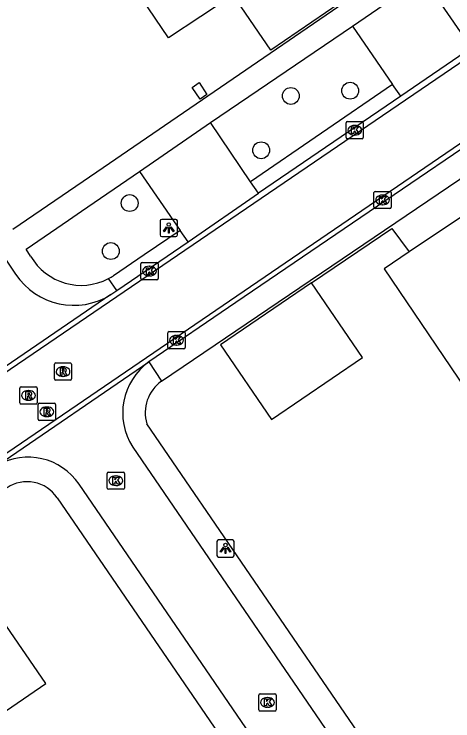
# Model space of a CAD drawing. Extents: x 155275 to 156263, y 382654 to 383635.
# Drawn here: x 155746.13 to 155771.6, y 383355.27 to 383396.34 of the extents above; entities that cross this region are included whole.
import ezdxf

# ---------------------------------------------------------------- set-up
doc = ezdxf.new("R2010")
doc.units = 0
for name, color, linetype in [('IMGEO_Boom', 7, 'Continuous'), ('IMGEO_Kolk', 7, 'Continuous'), ('IMGEO_Lichtpunt', 7, 'Continuous'), ('IMGEO_Muur', 7, 'Continuous'), ('IMGEO_Pand', 7, 'Continuous'), ('IMGEO_Parkeervlak_open', 7, 'Continuous'), ('IMGEO_Rijbaan_lokaal_gesloten', 7, 'Continuous'), ('IMGEO_Rijbaan_lokaal_open', 7, 'Continuous'), ('IMGEO_Rioolput', 7, 'Continuous'), ('IMGEO_Voetpad_open', 7, 'Continuous')]:
    doc.layers.add(name, color=color, linetype=linetype)

msp = doc.modelspace()

# ---------------------------------------------------------------- linework, layer by layer
at = {"layer": 'IMGEO_Boom'}
for centre in [(155765.641, 383391.889), (155762.193, 383391.585), (155760.476, 383388.428), (155752.838, 383385.36), (155751.746, 383382.571)]:
    msp.add_circle(centre, 0.489, dxfattribs=at)
at = {"layer": 'IMGEO_Kolk'}
for p, q in [((155765.478, 383390.095), (155766.33, 383390.095)), ((155765.403, 383389.169), (155765.403, 383390.021)), ((155765.891, 383389.875), (155765.916, 383389.875)), ((155766.404, 383390.021), (155766.404, 383389.169)), ((155765.914, 383389.315), (155765.889, 383389.315)), ((155766.33, 383389.095), (155765.478, 383389.095)), ((155767.024, 383385.115), (155767.024, 383385.967)), ((155767.099, 383386.041), (155767.951, 383386.041)), ((155768.025, 383385.967), (155768.025, 383385.115)), ((155767.512, 383385.821), (155767.537, 383385.821)), ((155767.535, 383385.261), (155767.51, 383385.261)), ((155767.951, 383385.041), (155767.099, 383385.041)), ((155753.49, 383380.979), (155753.49, 383381.831)), ((155753.565, 383381.905), (155754.417, 383381.905)), ((155754.491, 383381.831), (155754.491, 383380.979)), ((155753.978, 383381.685), (155754.003, 383381.685)), ((155754.001, 383381.125), (155753.976, 383381.125)), ((155754.417, 383380.905), (155753.565, 383380.905)), ((155755.058, 383376.962), (155755.058, 383377.814)), ((155755.133, 383377.888), (155755.985, 383377.888)), ((155756.059, 383377.814), (155756.059, 383376.962)), ((155755.546, 383377.668), (155755.571, 383377.668)), ((155755.569, 383377.108), (155755.544, 383377.108)), ((155755.985, 383376.888), (155755.133, 383376.888)), ((155751.534, 383368.801), (155751.534, 383369.653)), ((155751.609, 383369.727), (155752.461, 383369.727)), ((155752.535, 383369.653), (155752.535, 383368.801)), ((155752.022, 383369.507), (155752.047, 383369.507)), ((155752.461, 383368.727), (155751.609, 383368.727)), ((155752.045, 383368.947), (155752.02, 383368.947)), ((155760.419, 383356.84), (155761.271, 383356.84)), ((155760.344, 383355.914), (155760.344, 383356.766)), ((155760.832, 383356.62), (155760.857, 383356.62)), ((155761.345, 383356.766), (155761.345, 383355.914)), ((155760.855, 383356.06), (155760.83, 383356.06)), ((155761.271, 383355.84), (155760.419, 383355.84))]:
    msp.add_line(p, q, dxfattribs=at)
for points in [[(155765.478, 383390.095), (155766.33, 383390.095)], [(155765.403, 383389.169), (155765.403, 383390.021)], [(155765.724, 383389.795), (155765.847, 383389.795), (155765.847, 383389.644), (155765.977, 383389.795), (155766.141, 383389.795), (155765.995, 383389.644), (155766.148, 383389.395), (155765.996, 383389.395), (155765.911, 383389.559), (155765.847, 383389.492), (155765.847, 383389.395), (155765.724, 383389.395), (155765.724, 383389.795)], [(155766.404, 383390.021), (155766.404, 383389.169)], [(155766.33, 383389.095), (155765.478, 383389.095)], [(155767.024, 383385.115), (155767.024, 383385.967)], [(155767.099, 383386.041), (155767.951, 383386.041)], [(155768.025, 383385.967), (155768.025, 383385.115)], [(155767.345, 383385.741), (155767.468, 383385.741), (155767.468, 383385.59), (155767.598, 383385.741), (155767.762, 383385.741), (155767.616, 383385.59), (155767.769, 383385.341), (155767.617, 383385.341), (155767.532, 383385.505), (155767.468, 383385.438), (155767.468, 383385.341), (155767.345, 383385.341), (155767.345, 383385.741)], [(155767.951, 383385.041), (155767.099, 383385.041)], [(155753.49, 383380.979), (155753.49, 383381.831)], [(155753.565, 383381.905), (155754.417, 383381.905)], [(155754.491, 383381.831), (155754.491, 383380.979)], [(155753.811, 383381.605), (155753.934, 383381.605), (155753.934, 383381.454), (155754.064, 383381.605), (155754.228, 383381.605), (155754.082, 383381.454), (155754.235, 383381.205), (155754.083, 383381.205), (155753.998, 383381.369), (155753.934, 383381.302), (155753.934, 383381.205), (155753.811, 383381.205), (155753.811, 383381.605)], [(155754.417, 383380.905), (155753.565, 383380.905)], [(155755.058, 383376.962), (155755.058, 383377.814)], [(155755.133, 383377.888), (155755.985, 383377.888)], [(155756.059, 383377.814), (155756.059, 383376.962)], [(155755.379, 383377.588), (155755.502, 383377.588), (155755.502, 383377.437), (155755.632, 383377.588), (155755.796, 383377.588), (155755.65, 383377.437), (155755.803, 383377.188), (155755.651, 383377.188), (155755.566, 383377.352), (155755.502, 383377.285), (155755.502, 383377.188), (155755.379, 383377.188), (155755.379, 383377.588)], [(155755.985, 383376.888), (155755.133, 383376.888)], [(155751.534, 383368.801), (155751.534, 383369.653)], [(155751.609, 383369.727), (155752.461, 383369.727)], [(155752.535, 383369.653), (155752.535, 383368.801)], [(155751.855, 383369.427), (155751.978, 383369.427), (155751.978, 383369.276), (155752.108, 383369.427), (155752.272, 383369.427), (155752.126, 383369.276), (155752.279, 383369.027), (155752.127, 383369.027), (155752.042, 383369.191), (155751.978, 383369.124), (155751.978, 383369.027), (155751.855, 383369.027), (155751.855, 383369.427)], [(155752.461, 383368.727), (155751.609, 383368.727)], [(155760.419, 383356.84), (155761.271, 383356.84)], [(155760.344, 383355.914), (155760.344, 383356.766)], [(155760.665, 383356.54), (155760.788, 383356.54), (155760.788, 383356.389), (155760.918, 383356.54), (155761.082, 383356.54), (155760.936, 383356.389), (155761.089, 383356.14), (155760.937, 383356.14), (155760.852, 383356.304), (155760.788, 383356.237), (155760.788, 383356.14), (155760.665, 383356.14), (155760.665, 383356.54)], [(155761.345, 383356.766), (155761.345, 383355.914)], [(155761.271, 383355.84), (155760.419, 383355.84)]]:
    msp.add_lwpolyline(points, dxfattribs=at)
for centre, start, end in [((155765.48, 383390.019), 91.552, 178.448), ((155765.48, 383390.019), 91.552, 178.448), ((155766.328, 383390.019), 1.552, 88.448), ((155766.328, 383390.019), 1.552, 88.448), ((155765.48, 383389.171), 181.552, 268.448), ((155765.48, 383389.171), 181.552, 268.448), ((155766.328, 383389.171), 271.552, 358.448), ((155766.328, 383389.171), 271.552, 358.448), ((155767.101, 383385.965), 91.552, 178.448), ((155767.101, 383385.965), 91.552, 178.448), ((155767.949, 383385.965), 1.552, 88.448), ((155767.949, 383385.965), 1.552, 88.448), ((155767.101, 383385.117), 181.552, 268.448), ((155767.101, 383385.117), 181.552, 268.448), ((155767.949, 383385.117), 271.552, 358.448), ((155767.949, 383385.117), 271.552, 358.448), ((155753.567, 383381.829), 91.552, 178.448), ((155753.567, 383381.829), 91.552, 178.448), ((155754.415, 383381.829), 1.552, 88.448), ((155754.415, 383381.829), 1.552, 88.448), ((155753.567, 383380.981), 181.552, 268.448), ((155753.567, 383380.981), 181.552, 268.448), ((155754.415, 383380.981), 271.552, 358.448), ((155754.415, 383380.981), 271.552, 358.448), ((155755.135, 383377.812), 91.552, 178.448), ((155755.135, 383377.812), 91.552, 178.448), ((155755.983, 383377.812), 1.552, 88.448), ((155755.983, 383377.812), 1.552, 88.448), ((155755.135, 383376.964), 181.552, 268.448), ((155755.135, 383376.964), 181.552, 268.448), ((155755.983, 383376.964), 271.552, 358.448), ((155755.983, 383376.964), 271.552, 358.448), ((155751.611, 383369.651), 91.552, 178.448), ((155751.611, 383369.651), 91.552, 178.448), ((155752.459, 383369.651), 1.552, 88.448), ((155752.459, 383369.651), 1.552, 88.448), ((155751.611, 383368.803), 181.552, 268.448), ((155751.611, 383368.803), 181.552, 268.448), ((155752.459, 383368.803), 271.552, 358.448), ((155752.459, 383368.803), 271.552, 358.448), ((155760.421, 383356.764), 91.552, 178.448), ((155760.421, 383356.764), 91.552, 178.448), ((155761.269, 383356.764), 1.552, 88.448), ((155761.269, 383356.764), 1.552, 88.448), ((155760.421, 383355.916), 181.552, 268.448), ((155760.421, 383355.916), 181.552, 268.448), ((155761.269, 383355.916), 271.552, 358.448), ((155761.269, 383355.916), 271.552, 358.448)]:
    msp.add_arc(centre, 0.0765, start, end, dxfattribs=at)
for centre, major_axis, ratio, start_param, end_param in [((155765.89, 383389.595), (-0.387, 0.002), 0.722429, 4.712389, 7.853982), ((155765.915, 383389.595), (-0.39, 0.002), 0.717154, 1.570796, 4.712389), ((155767.511, 383385.541), (-0.387, 0.002), 0.722429, 4.712389, 7.853982), ((155767.536, 383385.541), (-0.39, 0.002), 0.717154, 1.570796, 4.712389), ((155753.977, 383381.405), (-0.387, 0.002), 0.722429, 4.712389, 7.853982), ((155754.002, 383381.405), (-0.39, 0.002), 0.717154, 1.570796, 4.712389), ((155755.545, 383377.388), (-0.387, 0.002), 0.722429, 4.712389, 7.853982), ((155755.57, 383377.388), (-0.39, 0.002), 0.717154, 1.570796, 4.712389), ((155752.021, 383369.227), (-0.387, 0.002), 0.722429, 4.712389, 7.853982), ((155752.046, 383369.227), (-0.39, 0.002), 0.717154, 1.570796, 4.712389), ((155760.831, 383356.34), (-0.387, 0.002), 0.722429, 4.712389, 7.853982), ((155760.856, 383356.34), (-0.39, 0.002), 0.717154, 1.570796, 4.712389)]:
    msp.add_ellipse(centre, major_axis=major_axis, ratio=ratio, start_param=start_param, end_param=end_param, dxfattribs=at)
at = {"layer": 'IMGEO_Lichtpunt'}
for p, q in [((155754.61, 383384.319), (155754.61, 383383.512)), ((155754.61, 383384.319), (155754.61, 383383.512)), ((155755.512, 383384.414), (155754.704, 383384.414)), ((155755.512, 383384.414), (155754.704, 383384.414)), ((155755.606, 383383.512), (155755.606, 383384.319)), ((155755.606, 383383.512), (155755.606, 383384.319)), ((155754.704, 383383.418), (155755.512, 383383.418)), ((155754.704, 383383.418), (155755.512, 383383.418)), ((155757.905, 383365.692), (155757.905, 383364.885)), ((155757.905, 383365.692), (155757.905, 383364.885)), ((155758.807, 383365.787), (155757.999, 383365.787)), ((155758.807, 383365.787), (155757.999, 383365.787)), ((155758.901, 383364.885), (155758.901, 383365.692)), ((155758.901, 383364.885), (155758.901, 383365.692)), ((155757.999, 383364.791), (155758.807, 383364.791)), ((155757.999, 383364.791), (155758.807, 383364.791))]:
    msp.add_line(p, q, dxfattribs=at)
for points in [[(155754.984, 383383.983), (155755.023, 383383.955), (155754.835, 383383.693), (155754.797, 383383.72), (155754.984, 383383.983)], [(155755.086, 383383.935), (155755.133, 383383.935), (155755.133, 383383.613), (155755.086, 383383.613), (155755.086, 383383.935)], [(155755.196, 383383.955), (155755.234, 383383.982), (155755.421, 383383.72), (155755.382, 383383.692), (155755.196, 383383.955)], [(155758.279, 383365.356), (155758.318, 383365.328), (155758.13, 383365.066), (155758.092, 383365.093), (155758.279, 383365.356)], [(155758.381, 383365.308), (155758.428, 383365.308), (155758.428, 383364.986), (155758.381, 383364.986), (155758.381, 383365.308)], [(155758.491, 383365.328), (155758.529, 383365.355), (155758.716, 383365.093), (155758.677, 383365.065), (155758.491, 383365.328)]]:
    msp.add_lwpolyline(points, dxfattribs=at)
for centre in [(155755.109, 383384.117), (155758.404, 383365.49)]:
    msp.add_circle(centre, 0.0994, dxfattribs=at)
for centre, start, end in [((155754.704, 383384.319), 90, 180), ((155754.704, 383384.319), 90, 180), ((155755.512, 383384.319), 0, 90), ((155755.512, 383384.319), 0, 90), ((155754.704, 383383.512), 180, 270), ((155754.704, 383383.512), 180, 270), ((155755.512, 383383.512), 270, 0), ((155755.512, 383383.512), 270, 360), ((155757.999, 383365.692), 90, 180), ((155757.999, 383365.692), 90, 180), ((155758.807, 383365.692), 0, 90), ((155758.807, 383365.692), 0, 90), ((155757.999, 383364.885), 180, 270), ((155757.999, 383364.885), 180, 270), ((155758.807, 383364.885), 270, 0), ((155758.807, 383364.885), 270, 360)]:
    msp.add_arc(centre, 0.0946, start, end, dxfattribs=at)
at = {"layer": 'IMGEO_Muur'}
msp.add_lwpolyline([(155763.396, 383380.717), (155768.058, 383383.887), (155769.062, 383382.519)], dxfattribs=at)
at = {"layer": 'IMGEO_Pand'}
for points in [[(155755.264, 383402.793), (155753.973, 383404.673), (155764.793, 383412.107), (155769.172, 383405.667), (155766.255, 383403.684), (155768.977, 383399.681), (155761.042, 383394.237), (155758.839, 383397.452), (155755.091, 383394.96), (155751.995, 383399.56), (155751.574, 383399.282), (155751.13, 383399.955), (155755.264, 383402.793)], [(155756.865, 383392.364), (155757.327, 383391.675), (155756.928, 383391.407), (155756.462, 383392.086), (155756.865, 383392.364)], [(155769.062, 383382.519), (155767.608, 383381.544), (155773.212, 383373.262), (155785.566, 383381.57), (155781.344, 383387.768), (155778.944, 383386.106), (155777.52, 383388.189), (155769.062, 383382.519)], [(155761.07, 383372.773), (155766.356, 383376.381), (155763.396, 383380.717), (155758.103, 383377.119), (155761.07, 383372.773)], [(155742.448, 383359.095), (155744.991, 383355.407), (155747.962, 383357.432), (155745.43, 383361.131)]]:
    msp.add_lwpolyline(points, dxfattribs=at)
at = {"layer": 'IMGEO_Parkeervlak_open'}
for points in [[(155772.222, 383395.062), (155769.879, 383398.475)], [(155765.776, 383395.635), (155768.096, 383392.242)], [(155759.854, 383386.599), (155757.527, 383390.034)], [(155753.415, 383387.189), (155755.762, 383383.766)]]:
    msp.add_lwpolyline(points, dxfattribs=at)
at = {"layer": 'IMGEO_Rijbaan_lokaal_gesloten'}
for points in [[(155779.897, 383398.895), (155721.169, 383358.828), (155661.404, 383317.986), (155661.244, 383318.235)], [(155782.106, 383395.69), (155715.377, 383350.126), (155663.845, 383314.887), (155664.009, 383314.637)], [(155782.291, 383395.421), (155759.005, 383379.588), (155753.96, 383376.139)], [(155772.686, 383394.39), (155768.588, 383391.566)], [(155768.588, 383391.566), (155760.326, 383385.931)], [(155756.228, 383383.099), (155760.326, 383385.931)], [(155752.091, 383380.277), (155756.228, 383383.099)], [(155751.742, 383380.039), (155752.091, 383380.277)], [(155751.742, 383380.039), (155742.019, 383373.409)], [(155745.158, 383370.123), (155753.96, 383376.139)]]:
    msp.add_lwpolyline(points, dxfattribs=at)
at = {"layer": 'IMGEO_Rijbaan_lokaal_open'}
for points in [[(155744.93, 383383.103), (155746.215, 383381.223)], [(155753.018, 383371.184), (155781.057, 383330.153), (155777.935, 383328.007), (155749.901, 383369.016)]]:
    msp.add_lwpolyline(points, dxfattribs=at)
for centre, radius, start, end in [((155749.586, 383383.465), 4.048, 213.6319, 302.1856), ((155756.084, 383373.168), 3.652, 125.5623, 212.9095), ((155746.935, 383367.023), 3.573, 33.8993, 119.8258)]:
    msp.add_arc(centre, radius, start, end, dxfattribs=at)
at = {"layer": 'IMGEO_Rioolput'}
for p, q in [((155748.467, 383375.14), (155748.467, 383375.992)), ((155748.542, 383376.066), (155749.394, 383376.066)), ((155748.955, 383375.846), (155748.98, 383375.846)), ((155749.468, 383375.992), (155749.468, 383375.14)), ((155748.978, 383375.286), (155748.953, 383375.286)), ((155749.394, 383375.066), (155748.542, 383375.066)), ((155746.461, 383373.757), (155746.461, 383374.609)), ((155746.536, 383374.683), (155747.388, 383374.683)), ((155746.949, 383374.463), (155746.974, 383374.463)), ((155747.462, 383374.609), (155747.462, 383373.757)), ((155747.388, 383373.683), (155746.536, 383373.683)), ((155746.972, 383373.903), (155746.947, 383373.903)), ((155747.525, 383372.803), (155747.525, 383373.655)), ((155747.6, 383373.729), (155748.452, 383373.729)), ((155748.526, 383373.655), (155748.526, 383372.803)), ((155748.013, 383373.509), (155748.038, 383373.509)), ((155748.036, 383372.949), (155748.011, 383372.949)), ((155748.452, 383372.729), (155747.6, 383372.729))]:
    msp.add_line(p, q, dxfattribs=at)
for points in [[(155748.467, 383375.14), (155748.467, 383375.992)], [(155748.542, 383376.066), (155749.394, 383376.066)], [(155749.056, 383375.764), (155748.804, 383375.766), (155748.804, 383375.366)], [(155748.982, 383375.685), (155748.928, 383375.685), (155748.928, 383375.604)], [(155749.468, 383375.992), (155749.468, 383375.14)], [(155748.804, 383375.366), (155748.928, 383375.366), (155748.928, 383375.528), (155748.939, 383375.528)], [(155748.928, 383375.604), (155748.98, 383375.604)], [(155748.986, 383375.499), (155749.057, 383375.366), (155749.197, 383375.366), (155749.132, 383375.492)], [(155749.394, 383375.066), (155748.542, 383375.066)], [(155746.461, 383373.757), (155746.461, 383374.609)], [(155746.536, 383374.683), (155747.388, 383374.683)], [(155747.462, 383374.609), (155747.462, 383373.757)], [(155747.05, 383374.381), (155746.798, 383374.383), (155746.798, 383373.983)], [(155746.798, 383373.983), (155746.922, 383373.983), (155746.922, 383374.145), (155746.933, 383374.145)], [(155746.976, 383374.302), (155746.922, 383374.302), (155746.922, 383374.221)], [(155746.922, 383374.221), (155746.974, 383374.221)], [(155746.98, 383374.116), (155747.051, 383373.983), (155747.191, 383373.983), (155747.126, 383374.109)], [(155747.388, 383373.683), (155746.536, 383373.683)], [(155747.525, 383372.803), (155747.525, 383373.655)], [(155747.6, 383373.729), (155748.452, 383373.729)], [(155748.526, 383373.655), (155748.526, 383372.803)], [(155748.114, 383373.427), (155747.862, 383373.429), (155747.862, 383373.029)], [(155748.04, 383373.348), (155747.986, 383373.348), (155747.986, 383373.267)], [(155747.986, 383373.267), (155748.038, 383373.267)], [(155747.862, 383373.029), (155747.986, 383373.029), (155747.986, 383373.191), (155747.997, 383373.191)], [(155748.044, 383373.162), (155748.115, 383373.029), (155748.255, 383373.029), (155748.19, 383373.155)], [(155748.452, 383372.729), (155747.6, 383372.729)]]:
    msp.add_lwpolyline(points, dxfattribs=at)
for centre, radius, start, end in [((155748.544, 383375.99), 0.0765, 91.552, 178.448), ((155748.544, 383375.99), 0.0765, 91.552, 178.448), ((155748.988, 383375.589), 0.0964, 77.0061, 93.1865), ((155749.002, 383375.646), 0.0378, 276.6634, 79.6772), ((155749.055, 383375.654), 0.109, 350.3612, 89.416), ((155749.392, 383375.99), 0.0765, 1.552, 88.448), ((155749.392, 383375.99), 0.0765, 1.552, 88.448), ((155748.938, 383375.475), 0.0533, 26.0293, 88.6989), ((155748.964, 383375.793), 0.19, 274.7715, 282.9687), ((155749.053, 383375.654), 0.112, 277.5842, 350.9817), ((155749.037, 383375.439), 0.108, 29.5134, 73.7905), ((155748.544, 383375.142), 0.0765, 181.552, 268.448), ((155748.544, 383375.142), 0.0765, 181.552, 268.448), ((155749.392, 383375.142), 0.0765, 271.552, 358.448), ((155749.392, 383375.142), 0.0765, 271.552, 358.448), ((155746.538, 383374.607), 0.0765, 91.552, 178.448), ((155746.538, 383374.607), 0.0765, 91.552, 178.448), ((155747.386, 383374.607), 0.0765, 1.552, 88.448), ((155747.386, 383374.607), 0.0765, 1.552, 88.448), ((155746.932, 383374.092), 0.0533, 26.0293, 88.6989), ((155746.958, 383374.41), 0.19, 274.7715, 282.9687), ((155746.982, 383374.206), 0.0964, 77.0061, 93.1865), ((155746.996, 383374.263), 0.0378, 276.6634, 79.6772), ((155747.049, 383374.271), 0.109, 350.3612, 89.416), ((155747.047, 383374.271), 0.112, 277.5842, 350.9817), ((155747.031, 383374.056), 0.108, 29.5134, 73.7905), ((155746.538, 383373.759), 0.0765, 181.552, 268.448), ((155746.538, 383373.759), 0.0765, 181.552, 268.448), ((155747.386, 383373.759), 0.0765, 271.552, 358.448), ((155747.386, 383373.759), 0.0765, 271.552, 358.448), ((155747.602, 383373.653), 0.0765, 91.552, 178.448), ((155747.602, 383373.653), 0.0765, 91.552, 178.448), ((155748.45, 383373.653), 0.0765, 1.552, 88.448), ((155748.45, 383373.653), 0.0765, 1.552, 88.448), ((155748.022, 383373.456), 0.19, 274.7715, 282.9687), ((155748.046, 383373.252), 0.0964, 77.0061, 93.1865), ((155748.06, 383373.309), 0.0378, 276.6634, 79.6772), ((155748.113, 383373.317), 0.109, 350.3612, 89.416), ((155748.111, 383373.317), 0.112, 277.5842, 350.9817), ((155748.095, 383373.102), 0.108, 29.5134, 73.7905), ((155747.602, 383372.805), 0.0765, 181.552, 268.448), ((155747.602, 383372.805), 0.0765, 181.552, 268.448), ((155747.996, 383373.138), 0.0533, 26.0293, 88.6989), ((155748.45, 383372.805), 0.0765, 271.552, 358.448), ((155748.45, 383372.805), 0.0765, 271.552, 358.448)]:
    msp.add_arc(centre, radius, start, end, dxfattribs=at)
for centre, major_axis, ratio, start_param, end_param in [((155748.954, 383375.566), (-0.387, 0.002), 0.722429, 4.712389, 7.853982), ((155748.979, 383375.566), (-0.39, 0.002), 0.717154, 1.570796, 4.712389), ((155746.948, 383374.183), (-0.387, 0.002), 0.722429, 4.712389, 7.853982), ((155746.973, 383374.183), (-0.39, 0.002), 0.717154, 1.570796, 4.712389), ((155748.012, 383373.229), (-0.387, 0.002), 0.722429, 4.712389, 7.853982), ((155748.037, 383373.229), (-0.39, 0.002), 0.717154, 1.570796, 4.712389)]:
    msp.add_ellipse(centre, major_axis=major_axis, ratio=ratio, start_param=start_param, end_param=end_param, dxfattribs=at)
at = {"layer": 'IMGEO_Voetpad_open'}
for points in [[(155776.093, 383404.417), (155750.929, 383387.164), (155746.045, 383383.83)], [(155765.776, 383395.635), (155769.879, 383398.475)], [(155757.527, 383390.034), (155765.776, 383395.635)], [(155754.681, 383375.01), (155783.092, 383394.258)], [(155768.096, 383392.242), (155759.854, 383386.599)], [(155768.588, 383391.566), (155768.096, 383392.242)], [(155753.415, 383387.189), (155757.527, 383390.034)], [(155747.085, 383382.281), (155746.825, 383382.68), (155749.283, 383384.376), (155750.034, 383384.895), (155753.415, 383387.189)], [(155760.326, 383385.931), (155759.854, 383386.599)], [(155755.762, 383383.766), (155753.679, 383382.347), (155751.9, 383381.14)], [(155756.228, 383383.099), (155755.762, 383383.766)], [(155752.091, 383380.277), (155751.609, 383380.968)], [(155753.96, 383376.139), (155754.681, 383375.01)], [(155748.624, 383368.233), (155780.862, 383321.113), (155784.569, 383326.097), (155785.094, 383326.809), (155753.833, 383372.536)]]:
    msp.add_lwpolyline(points, dxfattribs=at)
for centre, radius, start, end in [((155750.03, 383383.977), 3.398, 209.9355, 297.6959), ((155749.87, 383384.242), 3.707, 297.9728, 303.1989), ((155756.007, 383373.173), 2.266, 125.8269, 196.3333), ((155746.883, 383367.078), 2.09, 33.5577, 123.9664)]:
    msp.add_arc(centre, radius, start, end, dxfattribs=at)

doc.saveas('drawing.dxf')
